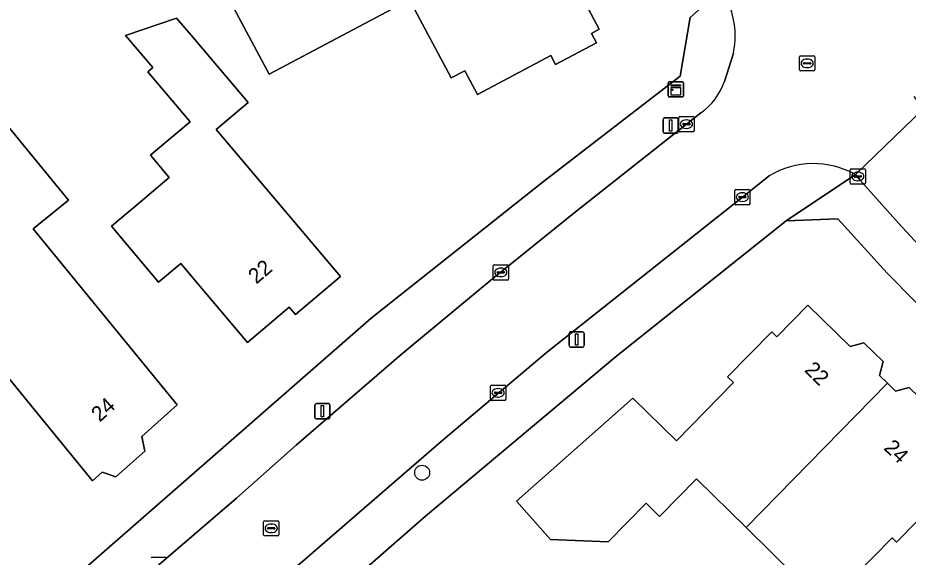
# Model space of a CAD drawing. Extents: x 161347 to 161881, y 382161 to 382804.
# Drawn here: x 161439.4 to 161497.7, y 382275.2 to 382310.5 of the extents above; entities that cross this region are included whole.
import ezdxf

# ---------------------------------------------------------------- set-up
doc = ezdxf.new("R2010")
doc.units = 0
for name, color, linetype in [('IMGEO_Boom', 7, 'Continuous'), ('IMGEO_Erf', 7, 'Continuous'), ('IMGEO_Kast', 7, 'Continuous'), ('IMGEO_Kolk', 7, 'Continuous'), ('IMGEO_Lichtmast', 7, 'Continuous'), ('IMGEO_Pand', 7, 'Continuous'), ('IMGEO_Pand_nummerreeks', 7, 'Continuous'), ('IMGEO_Rijbaan_lokaal_open', 7, 'Continuous'), ('IMGEO_Rioolput', 7, 'Continuous'), ('IMGEO_Voetpad_open', 7, 'Continuous')]:
    doc.layers.add(name, color=color, linetype=linetype)

msp = doc.modelspace()

# ---------------------------------------------------------------- linework, layer by layer
at = {"layer": 'IMGEO_Boom'}
msp.add_circle((161465.911, 382280.747), 0.489, dxfattribs=at)
at = {"layer": 'IMGEO_Erf'}
for points in [[(161473.729, 382316.918), (161477.514, 382309.794), (161477.004, 382309.524), (161477.33, 382308.911), (161474.644, 382307.484), (161474.333, 382308.07), (161469.531, 382305.518), (161468.703, 382307.077), (161467.82, 382306.608), (161465.09, 382311.746), (161455.881, 382306.854), (161453.078, 382312.13), (161458.706, 382314.316), (161466.527, 382317.259), (161468.254, 382314.009)], [(161449.827, 382310.517), (161450.777, 382309.4), (161454.527, 382304.995), (161452.427, 382303.22), (161460.557, 382293.593), (161457.61, 382291.104), (161457.202, 382291.588), (161454.467, 382289.278), (161451.241, 382293.098), (161450.109, 382294.446), (161448.654, 382293.223), (161445.567, 382296.899), (161446.648, 382297.808), (161447.021, 382298.121), (161449.349, 382300.078), (161448.115, 382301.547), (161448.451, 382301.829), (161450.722, 382303.737), (161447.953, 382307.016), (161448.271, 382307.284), (161446.492, 382309.39)]]:
    msp.add_lwpolyline(points, close=True, dxfattribs=at)
for points in [[(161430.356, 382262.72), (161462.576, 382290.867), (161473.855, 382299.824), (161482.817, 382306.734), (161483.463, 382310.577)], [(161434.758, 382308.364), (161439.578, 382302.465), (161442.742, 382298.593), (161440.445, 382296.717), (161449.861, 382285.191), (161447.545, 382283.121), (161447.744, 382282.168), (161445.85, 382280.475), (161444.947, 382280.772), (161444.322, 382280.213), (161441.023, 382284.25), (161435.438, 382291.085)], [(161515.43, 382277.538), (161511.368, 382280.308), (161507.38, 382283.438), (161503.628, 382286.721), (161500, 382290.141), (161496.366, 382293.828), (161493.141, 382297.37), (161489.742, 382297.254), (161478.663, 382288.406), (161466.13, 382277.891), (161441.144, 382256.043), (161434.673, 382250), (161431.306, 382246.471)], [(161490.458, 382273.891), (161487.129, 382277.158), (161483.885, 382280.341), (161481.465, 382277.876), (161480.579, 382278.746), (161478.104, 382276.228), (161474.323, 382276.373), (161472.099, 382278.887), (161475.497, 382281.893), (161479.716, 382285.625), (161482.558, 382282.836), (161486.305, 382286.654), (161485.918, 382287.035), (161488.812, 382289.984), (161489.145, 382289.657), (161491.179, 382291.73), (161493.95, 382289.012), (161494.846, 382289.261), (161496.101, 382288.029), (161495.867, 382287.122), (161496.393, 382286.606), (161496.92, 382286.088), (161497.815, 382286.337)], [(161499.781, 382279.037), (161496.987, 382276.189), (161496.697, 382276.474), (161492.964, 382272.671)]]:
    msp.add_lwpolyline(points, dxfattribs=at)
at = {"layer": 'IMGEO_Kast'}
for p, q in [((161482.029, 382305.435), (161482.029, 382306.276)), ((161482.029, 382306.276), (161482.029, 382305.435)), ((161482.104, 382306.36), (161482.945, 382306.36)), ((161482.945, 382306.36), (161482.104, 382306.36)), ((161483.029, 382306.285), (161483.029, 382305.444)), ((161483.029, 382305.444), (161483.029, 382306.285)), ((161482.954, 382305.36), (161482.113, 382305.36)), ((161482.113, 382305.36), (161482.954, 382305.36))]:
    msp.add_line(p, q, dxfattribs=at)
for points in [[(161482.224, 382306.15), (161482.824, 382306.15), (161482.824, 382306.065), (161482.224, 382306.065), (161482.224, 382306.15)], [(161482.224, 382305.975), (161482.824, 382305.975), (161482.824, 382305.486), (161482.224, 382305.486), (161482.224, 382305.975)]]:
    msp.add_lwpolyline(points, dxfattribs=at)
msp.add_circle((161482.308, 382305.824), 0.0377, dxfattribs=at)
for centre, start, end in [((161482.107, 382306.282), 92.4484, 184.28452), ((161482.107, 382306.282), 92.4484, 184.28452), ((161482.951, 382306.282), 2.4484, 94.28452), ((161482.951, 382306.282), 2.4484, 94.28452), ((161482.107, 382305.438), 182.4484, 274.28452), ((161482.107, 382305.438), 182.4484, 274.28452), ((161482.951, 382305.438), 272.4484, 4.28452), ((161482.951, 382305.438), 272.4484, 4.28452)]:
    msp.add_arc(centre, 0.0779, start, end, dxfattribs=at)
at = {"layer": 'IMGEO_Kolk'}
for p, q in [((161482.718, 382303.154), (161482.718, 382304.006)), ((161482.793, 382304.08), (161483.645, 382304.08)), ((161483.206, 382303.86), (161483.231, 382303.86)), ((161483.719, 382304.006), (161483.719, 382303.154)), ((161482.977, 382303.574), (161482.977, 382303.586)), ((161483.415, 382303.537), (161483.017, 382303.537)), ((161483.02, 382303.623), (161483.418, 382303.623)), ((161483.229, 382303.3), (161483.204, 382303.3)), ((161483.461, 382303.586), (161483.461, 382303.574)), ((161483.645, 382303.08), (161482.793, 382303.08)), ((161493.943, 382299.729), (161493.943, 382300.581)), ((161494.018, 382300.655), (161494.87, 382300.655)), ((161494.431, 382300.435), (161494.456, 382300.435)), ((161494.944, 382300.581), (161494.944, 382299.729)), ((161494.202, 382300.149), (161494.202, 382300.161)), ((161494.64, 382300.112), (161494.242, 382300.112)), ((161494.245, 382300.198), (161494.643, 382300.198)), ((161494.454, 382299.875), (161494.429, 382299.875)), ((161494.686, 382300.161), (161494.686, 382300.149)), ((161486.381, 382298.376), (161486.381, 382299.228)), ((161486.456, 382299.302), (161487.308, 382299.302)), ((161487.382, 382299.228), (161487.382, 382298.376)), ((161494.87, 382299.655), (161494.018, 382299.655)), ((161486.64, 382298.796), (161486.64, 382298.808)), ((161487.078, 382298.759), (161486.68, 382298.759)), ((161486.683, 382298.845), (161487.081, 382298.845)), ((161486.869, 382299.082), (161486.894, 382299.082)), ((161487.124, 382298.808), (161487.124, 382298.796)), ((161487.308, 382298.302), (161486.456, 382298.302)), ((161486.892, 382298.522), (161486.867, 382298.522)), ((161470.564, 382293.444), (161470.564, 382294.296)), ((161470.639, 382294.37), (161471.491, 382294.37)), ((161471.052, 382294.15), (161471.077, 382294.15)), ((161471.565, 382294.296), (161471.565, 382293.444)), ((161471.491, 382293.37), (161470.639, 382293.37)), ((161470.823, 382293.864), (161470.823, 382293.876)), ((161471.261, 382293.827), (161470.863, 382293.827)), ((161470.866, 382293.913), (161471.264, 382293.913)), ((161471.075, 382293.59), (161471.05, 382293.59)), ((161471.307, 382293.876), (161471.307, 382293.864)), ((161470.384, 382285.554), (161470.384, 382286.406)), ((161470.459, 382286.48), (161471.311, 382286.48)), ((161471.385, 382286.406), (161471.385, 382285.554)), ((161470.643, 382285.974), (161470.643, 382285.986)), ((161471.081, 382285.937), (161470.683, 382285.937)), ((161470.686, 382286.023), (161471.084, 382286.023)), ((161470.872, 382286.26), (161470.897, 382286.26)), ((161471.127, 382285.986), (161471.127, 382285.974)), ((161471.311, 382285.48), (161470.459, 382285.48)), ((161470.895, 382285.7), (161470.87, 382285.7)), ((161448.242, 382275.212), (161449.094, 382275.212))]:
    msp.add_line(p, q, dxfattribs=at)
for points in [[(161482.718, 382303.154), (161482.718, 382304.006)], [(161482.793, 382304.08), (161483.645, 382304.08)], [(161483.719, 382304.006), (161483.719, 382303.154)], [(161483.645, 382303.08), (161482.793, 382303.08)], [(161493.943, 382299.729), (161493.943, 382300.581)], [(161494.018, 382300.655), (161494.87, 382300.655)], [(161494.944, 382300.581), (161494.944, 382299.729)], [(161486.381, 382298.376), (161486.381, 382299.228)], [(161486.456, 382299.302), (161487.308, 382299.302)], [(161487.382, 382299.228), (161487.382, 382298.376)], [(161494.87, 382299.655), (161494.018, 382299.655)], [(161487.308, 382298.302), (161486.456, 382298.302)], [(161470.564, 382293.444), (161470.564, 382294.296)], [(161470.639, 382294.37), (161471.491, 382294.37)], [(161471.565, 382294.296), (161471.565, 382293.444)], [(161471.491, 382293.37), (161470.639, 382293.37)], [(161470.384, 382285.554), (161470.384, 382286.406)], [(161470.459, 382286.48), (161471.311, 382286.48)], [(161471.385, 382286.406), (161471.385, 382285.554)], [(161471.311, 382285.48), (161470.459, 382285.48)], [(161448.242, 382275.212), (161449.094, 382275.212)]]:
    msp.add_lwpolyline(points, dxfattribs=at)
for centre, radius, start, end in [((161482.795, 382304.004), 0.0765, 91.55205, 178.44795), ((161482.795, 382304.004), 0.0765, 91.55205, 178.44795), ((161483.643, 382304.004), 0.0765, 1.55205, 88.44795), ((161483.643, 382304.004), 0.0765, 1.55205, 88.44795), ((161483.017, 382303.583), 0.0403, 85.87752, 175.75265), ((161483.014, 382303.573), 0.0366, 178.93798, 274.71019), ((161483.418, 382303.58), 0.043, 264.86636, 352.45326), ((161483.422, 382303.585), 0.0386, 1.73085, 96.63898), ((161482.795, 382303.156), 0.0765, 181.55205, 268.44795), ((161482.795, 382303.156), 0.0765, 181.55205, 268.44795), ((161483.643, 382303.156), 0.0765, 271.55205, 358.44795), ((161483.643, 382303.156), 0.0765, 271.55205, 358.44795), ((161494.02, 382300.579), 0.0765, 91.55205, 178.44795), ((161494.02, 382300.579), 0.0765, 91.55205, 178.44795), ((161494.868, 382300.579), 0.0765, 1.55205, 88.44795), ((161494.868, 382300.579), 0.0765, 1.55205, 88.44795), ((161494.242, 382300.158), 0.0403, 85.87752, 175.75265), ((161494.239, 382300.148), 0.0366, 178.93798, 274.71019), ((161494.643, 382300.155), 0.043, 264.86636, 352.45326), ((161494.647, 382300.16), 0.0386, 1.73085, 96.63898), ((161486.458, 382299.226), 0.0765, 91.55205, 178.44795), ((161486.458, 382299.226), 0.0765, 91.55205, 178.44795), ((161487.306, 382299.226), 0.0765, 1.55205, 88.44795), ((161487.306, 382299.226), 0.0765, 1.55205, 88.44795), ((161494.02, 382299.731), 0.0765, 181.55205, 268.44795), ((161494.02, 382299.731), 0.0765, 181.55205, 268.44795), ((161494.868, 382299.731), 0.0765, 271.55205, 358.44795), ((161494.868, 382299.731), 0.0765, 271.55205, 358.44795), ((161486.68, 382298.805), 0.0403, 85.87752, 175.75265), ((161486.677, 382298.795), 0.0366, 178.93798, 274.71019), ((161487.081, 382298.802), 0.043, 264.86636, 352.45326), ((161487.085, 382298.807), 0.0386, 1.73085, 96.63898), ((161486.458, 382298.378), 0.0765, 181.55205, 268.44795), ((161486.458, 382298.378), 0.0765, 181.55205, 268.44795), ((161487.306, 382298.378), 0.0765, 271.55205, 358.44795), ((161487.306, 382298.378), 0.0765, 271.55205, 358.44795), ((161470.641, 382294.294), 0.0765, 91.55205, 178.44795), ((161470.641, 382294.294), 0.0765, 91.55205, 178.44795), ((161471.489, 382294.294), 0.0765, 1.55205, 88.44795), ((161471.489, 382294.294), 0.0765, 1.55205, 88.44795), ((161470.641, 382293.446), 0.0765, 181.55205, 268.44795), ((161470.641, 382293.446), 0.0765, 181.55205, 268.44795), ((161470.863, 382293.873), 0.0403, 85.87752, 175.75265), ((161470.86, 382293.863), 0.0366, 178.93798, 274.71019), ((161471.264, 382293.87), 0.043, 264.86636, 352.45326), ((161471.268, 382293.875), 0.0386, 1.73085, 96.63898), ((161471.489, 382293.446), 0.0765, 271.55205, 358.44795), ((161471.489, 382293.446), 0.0765, 271.55205, 358.44795), ((161470.461, 382286.404), 0.0765, 91.55205, 178.44795), ((161470.461, 382286.404), 0.0765, 91.55205, 178.44795), ((161471.309, 382286.404), 0.0765, 1.55205, 88.44795), ((161471.309, 382286.404), 0.0765, 1.55205, 88.44795), ((161470.683, 382285.983), 0.0403, 85.87752, 175.75265), ((161470.68, 382285.973), 0.0366, 178.93798, 274.71019), ((161471.084, 382285.98), 0.043, 264.86636, 352.45326), ((161471.088, 382285.985), 0.0386, 1.73085, 96.63898), ((161470.461, 382285.556), 0.0765, 181.55205, 268.44795), ((161470.461, 382285.556), 0.0765, 181.55205, 268.44795), ((161471.309, 382285.556), 0.0765, 271.55205, 358.44795), ((161471.309, 382285.556), 0.0765, 271.55205, 358.44795), ((161448.244, 382275.136), 0.0765, 91.55205, 178.44795), ((161448.244, 382275.136), 0.0765, 91.55205, 178.44795), ((161449.092, 382275.136), 0.0765, 1.55205, 88.44795), ((161449.092, 382275.136), 0.0765, 1.55205, 88.44795)]:
    msp.add_arc(centre, radius, start, end, dxfattribs=at)
for centre, major_axis, ratio, start_param, end_param in [((161483.205, 382303.58), (-0.387, 0.002), 0.722429, 4.712389, 7.853982), ((161483.23, 382303.58), (-0.39, 0.002), 0.717154, 1.570796, 4.712389), ((161494.43, 382300.155), (-0.387, 0.002), 0.722429, 4.712389, 7.853982), ((161494.455, 382300.155), (-0.39, 0.002), 0.717154, 1.570796, 4.712389), ((161486.868, 382298.802), (-0.387, 0.002), 0.722429, 4.712389, 7.853982), ((161486.893, 382298.802), (-0.39, 0.002), 0.717154, 1.570796, 4.712389), ((161471.051, 382293.87), (-0.387, 0.002), 0.722429, 4.712389, 7.853982), ((161471.076, 382293.87), (-0.39, 0.002), 0.717154, 1.570796, 4.712389), ((161470.871, 382285.98), (-0.387, 0.002), 0.722429, 4.712389, 7.853982), ((161470.896, 382285.98), (-0.39, 0.002), 0.717154, 1.570796, 4.712389)]:
    msp.add_ellipse(centre, major_axis=major_axis, ratio=ratio, start_param=start_param, end_param=end_param, dxfattribs=at)
at = {"layer": 'IMGEO_Lichtmast'}
for p, q in [((161481.69, 382303.085), (161481.69, 382303.885)), ((161481.69, 382303.885), (161481.69, 382303.085)), ((161481.79, 382303.985), (161482.58, 382303.985)), ((161482.58, 382303.985), (161481.79, 382303.985)), ((161482.68, 382303.885), (161482.68, 382303.085)), ((161482.68, 382303.085), (161482.68, 382303.885)), ((161482.58, 382302.985), (161481.79, 382302.985)), ((161481.79, 382302.985), (161482.58, 382302.985)), ((161475.533, 382289.072), (161475.533, 382289.872)), ((161475.533, 382289.872), (161475.533, 382289.072)), ((161475.633, 382289.972), (161476.423, 382289.972)), ((161476.423, 382289.972), (161475.633, 382289.972)), ((161476.523, 382289.872), (161476.523, 382289.072)), ((161476.523, 382289.072), (161476.523, 382289.872)), ((161476.423, 382288.972), (161475.633, 382288.972)), ((161475.633, 382288.972), (161476.423, 382288.972)), ((161458.982, 382285.273), (161459.772, 382285.273)), ((161459.772, 382285.273), (161458.982, 382285.273)), ((161458.882, 382284.373), (161458.882, 382285.173)), ((161458.882, 382285.173), (161458.882, 382284.373)), ((161459.872, 382285.173), (161459.872, 382284.373)), ((161459.872, 382284.373), (161459.872, 382285.173)), ((161459.772, 382284.273), (161458.982, 382284.273)), ((161458.982, 382284.273), (161459.772, 382284.273))]:
    msp.add_line(p, q, dxfattribs=at)
for points in [[(161482.11, 382303.86), (161482.26, 382303.86), (161482.26, 382303.11), (161482.11, 382303.11), (161482.11, 382303.86)], [(161475.953, 382289.847), (161476.103, 382289.847), (161476.103, 382289.097), (161475.953, 382289.097), (161475.953, 382289.847)], [(161459.302, 382285.148), (161459.452, 382285.148), (161459.452, 382284.398), (161459.302, 382284.398), (161459.302, 382285.148)]]:
    msp.add_lwpolyline(points, dxfattribs=at)
for centre, start, end in [((161481.79, 382303.885), 90, 180), ((161481.79, 382303.885), 90, 180), ((161482.58, 382303.885), 0, 90), ((161482.58, 382303.885), 360, 90), ((161481.79, 382303.085), 180, 270), ((161481.79, 382303.085), 180, 270), ((161482.58, 382303.085), 270, 0), ((161482.58, 382303.085), 270, 0), ((161475.633, 382289.872), 90, 180), ((161475.633, 382289.872), 90, 180), ((161476.423, 382289.872), 0, 90), ((161476.423, 382289.872), 360, 90), ((161475.633, 382289.072), 180, 270), ((161475.633, 382289.072), 180, 270), ((161476.423, 382289.072), 270, 0), ((161476.423, 382289.072), 270, 0), ((161458.982, 382285.173), 90, 180), ((161458.982, 382285.173), 90, 180), ((161459.772, 382285.173), 0, 90), ((161459.772, 382285.173), 360, 90), ((161458.982, 382284.373), 180, 270), ((161458.982, 382284.373), 180, 270), ((161459.772, 382284.373), 270, 0), ((161459.772, 382284.373), 270, 0)]:
    msp.add_arc(centre, 0.1, start, end, dxfattribs=at)
at = {"layer": 'IMGEO_Pand'}
for points in [[(161477.514, 382309.794), (161473.729, 382316.918), (161468.254, 382314.009), (161466.527, 382317.259), (161458.706, 382314.316), (161453.078, 382312.13), (161455.881, 382306.854), (161465.09, 382311.746), (161467.82, 382306.608), (161468.703, 382307.077), (161469.531, 382305.518), (161474.333, 382308.07), (161474.644, 382307.484), (161477.33, 382308.911), (161477.004, 382309.524)], [(161452.427, 382303.22), (161454.527, 382304.995), (161450.777, 382309.4), (161449.827, 382310.517), (161446.492, 382309.39), (161448.271, 382307.284), (161447.953, 382307.016), (161450.722, 382303.737), (161448.451, 382301.829), (161448.115, 382301.547), (161449.349, 382300.078), (161447.021, 382298.121), (161446.648, 382297.808), (161445.567, 382296.899), (161448.654, 382293.223), (161450.109, 382294.446), (161451.241, 382293.098), (161454.467, 382289.278), (161457.202, 382291.588), (161457.61, 382291.104), (161460.557, 382293.593)], [(161432.164, 382306.393), (161438.146, 382299.071), (161435.911, 382297.247), (161438.742, 382293.784), (161435.438, 382291.085), (161441.023, 382284.25), (161444.322, 382280.213), (161444.947, 382280.772), (161445.85, 382280.475), (161447.744, 382282.168), (161447.545, 382283.121), (161449.861, 382285.191), (161440.445, 382296.717), (161442.742, 382298.593), (161439.578, 382302.465), (161434.758, 382308.364)], [(161487.129, 382277.158), (161496.393, 382286.606), (161495.867, 382287.122), (161496.101, 382288.029), (161494.846, 382289.261), (161493.95, 382289.012), (161491.179, 382291.73), (161489.145, 382289.657), (161488.812, 382289.984), (161485.918, 382287.035), (161486.305, 382286.654), (161482.558, 382282.836), (161479.716, 382285.625), (161475.497, 382281.893), (161472.099, 382278.887), (161474.323, 382276.373), (161478.104, 382276.228), (161480.579, 382278.746), (161481.465, 382277.876), (161483.885, 382280.341)], [(161496.393, 382286.606), (161487.129, 382277.158), (161490.458, 382273.891), (161491.07, 382274.515), (161491.92, 382273.681), (161492.964, 382272.671), (161496.697, 382276.474), (161496.987, 382276.189), (161499.781, 382279.037), (161499.475, 382279.337), (161500, 382279.883), (161501.58, 382281.528), (161500, 382283.073), (161498.889, 382284.159), (161499.12, 382285.056), (161497.815, 382286.337), (161496.92, 382286.088)]]:
    msp.add_lwpolyline(points, close=True, dxfattribs=at)
at = {"layer": 'IMGEO_Rijbaan_lokaal_open'}
for points in [[(161486.294, 382308.228), (161485.704, 382306.377)], [(161494.294, 382300.272), (161498.735, 382304.575), (161498.134, 382305.394)], [(161500, 382302.851), (161498.735, 382304.575), (161494.294, 382300.272), (161494.58, 382299.941), (161497.105, 382297.088), (161500, 382293.976), (161504.562, 382289.471), (161505.675, 382288.474)], [(161484.17, 382304.313), (161483.217, 382303.577), (161475.956, 382297.831), (161470.542, 382293.47), (161465.943, 382289.653), (161465.442, 382289.231), (161464.389, 382288.356), (161457.668, 382282.547), (161453.746, 382279.09), (161448.666, 382274.709), (161447.285, 382273.5), (161444.034, 382270.665), (161436.549, 382264.08), (161434.865, 382262.644), (161431.117, 382259.326), (161427.809, 382256.063), (161427.585, 382255.834)], [(161437.449, 382257.041), (161438.498, 382257.995), (161445.33, 382263.909), (161451.744, 382269.472), (161455.325, 382272.559), (161467.155, 382282.783), (161474.03, 382288.594), (161486.884, 382298.805), (161488.639, 382300.196)]]:
    msp.add_lwpolyline(points, dxfattribs=at)
for centre, radius, start, end in [((161480.946, 382309.36), 5.466, 348.04656, 23.24008), ((161481.727, 382307.731), 4.201, 305.55785, 341.20143), ((161491.532, 382295.362), 5.634, 60.64231, 120.89764)]:
    msp.add_arc(centre, radius, start, end, dxfattribs=at)
at = {"layer": 'IMGEO_Rioolput'}
for p, q in [((161490.623, 382307.138), (161490.623, 382307.99)), ((161490.698, 382308.064), (161491.55, 382308.064)), ((161491.624, 382307.99), (161491.624, 382307.138)), ((161490.882, 382307.558), (161490.882, 382307.57)), ((161491.32, 382307.521), (161490.922, 382307.521)), ((161490.925, 382307.607), (161491.323, 382307.607)), ((161491.111, 382307.844), (161491.136, 382307.844)), ((161491.366, 382307.57), (161491.366, 382307.558)), ((161491.55, 382307.064), (161490.698, 382307.064)), ((161491.134, 382307.284), (161491.109, 382307.284)), ((161455.526, 382276.678), (161455.526, 382277.53)), ((161455.601, 382277.604), (161456.453, 382277.604)), ((161455.785, 382277.098), (161455.785, 382277.11)), ((161456.223, 382277.061), (161455.825, 382277.061)), ((161455.828, 382277.147), (161456.226, 382277.147)), ((161456.014, 382277.384), (161456.039, 382277.384)), ((161456.269, 382277.11), (161456.269, 382277.098)), ((161456.527, 382277.53), (161456.527, 382276.678)), ((161456.453, 382276.604), (161455.601, 382276.604)), ((161456.037, 382276.824), (161456.012, 382276.824))]:
    msp.add_line(p, q, dxfattribs=at)
for points in [[(161490.623, 382307.138), (161490.623, 382307.99)], [(161490.698, 382308.064), (161491.55, 382308.064)], [(161491.624, 382307.99), (161491.624, 382307.138)], [(161491.55, 382307.064), (161490.698, 382307.064)], [(161455.526, 382276.678), (161455.526, 382277.53)], [(161455.601, 382277.604), (161456.453, 382277.604)], [(161456.527, 382277.53), (161456.527, 382276.678)], [(161456.453, 382276.604), (161455.601, 382276.604)]]:
    msp.add_lwpolyline(points, dxfattribs=at)
for centre, radius, start, end in [((161490.7, 382307.988), 0.0765, 91.55205, 178.44795), ((161490.7, 382307.988), 0.0765, 91.55205, 178.44795), ((161491.548, 382307.988), 0.0765, 1.55205, 88.44795), ((161491.548, 382307.988), 0.0765, 1.55205, 88.44795), ((161490.922, 382307.567), 0.0403, 85.87752, 175.75265), ((161490.919, 382307.557), 0.0366, 178.93798, 274.71019), ((161491.323, 382307.564), 0.043, 264.86636, 352.45326), ((161491.327, 382307.569), 0.0386, 1.73085, 96.63898), ((161490.7, 382307.14), 0.0765, 181.55205, 268.44795), ((161490.7, 382307.14), 0.0765, 181.55205, 268.44795), ((161491.548, 382307.14), 0.0765, 271.55205, 358.44795), ((161491.548, 382307.14), 0.0765, 271.55205, 358.44795), ((161455.603, 382277.528), 0.0765, 91.55205, 178.44795), ((161455.603, 382277.528), 0.0765, 91.55205, 178.44795), ((161455.825, 382277.107), 0.0403, 85.87752, 175.75265), ((161455.822, 382277.097), 0.0366, 178.93798, 274.71019), ((161456.226, 382277.104), 0.043, 264.86636, 352.45326), ((161456.23, 382277.109), 0.0386, 1.73085, 96.63898), ((161456.451, 382277.528), 0.0765, 1.55205, 88.44795), ((161456.451, 382277.528), 0.0765, 1.55205, 88.44795), ((161455.603, 382276.68), 0.0765, 181.55205, 268.44795), ((161455.603, 382276.68), 0.0765, 181.55205, 268.44795), ((161456.451, 382276.68), 0.0765, 271.55205, 358.44795), ((161456.451, 382276.68), 0.0765, 271.55205, 358.44795)]:
    msp.add_arc(centre, radius, start, end, dxfattribs=at)
for centre, major_axis, ratio, start_param, end_param in [((161491.11, 382307.564), (-0.387, 0.002), 0.722429, 4.712389, 7.853982), ((161491.135, 382307.564), (-0.39, 0.002), 0.717154, 1.570796, 4.712389), ((161456.013, 382277.104), (-0.387, 0.002), 0.722429, 4.712389, 7.853982), ((161456.038, 382277.104), (-0.39, 0.002), 0.717154, 1.570796, 4.712389)]:
    msp.add_ellipse(centre, major_axis=major_axis, ratio=ratio, start_param=start_param, end_param=end_param, dxfattribs=at)
at = {"layer": 'IMGEO_Voetpad_open'}
for points in [[(161485.969, 382311.517), (161485.505, 382312.399), (161483.463, 382310.577), (161482.817, 382306.734), (161473.855, 382299.824), (161462.576, 382290.867), (161430.356, 382262.72)], [(161485.704, 382306.377), (161486.294, 382308.228)], [(161448.666, 382274.709), (161453.746, 382279.09), (161457.668, 382282.547), (161464.389, 382288.356), (161465.442, 382289.231), (161465.943, 382289.653), (161470.542, 382293.47), (161475.956, 382297.831), (161483.217, 382303.577), (161484.17, 382304.313)], [(161488.639, 382300.196), (161486.884, 382298.805), (161474.03, 382288.594), (161467.155, 382282.783), (161455.325, 382272.559), (161451.744, 382269.472), (161452.071, 382269.095), (161445.657, 382263.532), (161445.33, 382263.909), (161438.498, 382257.995), (161437.449, 382257.041)], [(161466.13, 382277.891), (161478.663, 382288.406), (161489.742, 382297.254), (161494.294, 382300.272)], [(161500, 382293.976), (161497.105, 382297.088), (161494.58, 382299.941), (161494.294, 382300.272), (161489.742, 382297.254), (161493.141, 382297.37), (161496.366, 382293.828), (161500, 382290.141), (161503.628, 382286.721), (161507.38, 382283.438), (161511.368, 382280.308), (161515.43, 382277.538)], [(161431.306, 382246.471), (161434.673, 382250), (161441.144, 382256.043), (161466.13, 382277.891)]]:
    msp.add_lwpolyline(points, dxfattribs=at)
for centre, radius, start, end in [((161480.946, 382309.36), 5.466, 348.04656, 23.24008), ((161481.727, 382307.731), 4.201, 305.55785, 341.20143), ((161491.532, 382295.362), 5.634, 60.64231, 120.89764)]:
    msp.add_arc(centre, radius, start, end, dxfattribs=at)

# ---------------------------------------------------------------- texts
at = {"layer": 'IMGEO_Pand_nummerreeks'}
for s, rotation, p in [('22', 40.18726, (161455.049, 382293.067)), ('22', 315.55339, (161490.891, 382287.419)), ('24', 41.94661, (161444.793, 382284.024)), ('24', 315.55566, (161496.093, 382282.316))]:
    msp.add_text(s, height=1, rotation=rotation, dxfattribs=at).set_placement(p)

doc.saveas('drawing.dxf')
